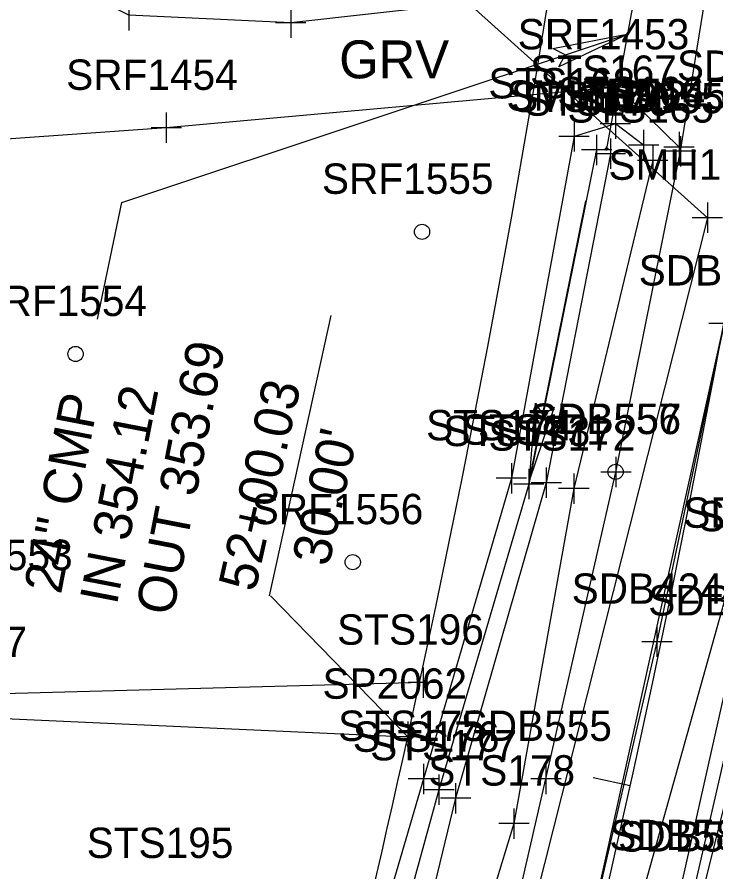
# Model space of a CAD drawing. Extents: x 941041 to 969446, y 397014 to 416764.
# Drawn here: x 951699.7 to 951791.7, y 402019.9 to 402132.6 of the extents above; entities that cross this region are included whole.
import ezdxf

# ---------------------------------------------------------------- set-up
doc = ezdxf.new("R2010")
doc.units = 0
for name, color, linetype in [('SURVEY - CENTERLINE - Preliminary', 7, 'Continuous'), ('SURVEY - CENTERLINE - Preliminary Curve Text', 7, 'Continuous'), ('SURVEY - DRAINAGE - Area Shapes', 7, 'Continuous'), ('SURVEY - DRAINAGE - Area Shapes Text', 7, 'Continuous'), ('SURVEY - DRAINAGE - Pipes and Culverts', 7, 'Continuous'), ('SURVEY - DRAINAGE - Pipes and Culverts - Points - Locators', 7, 'Continuous'), ('SURVEY - DRAINAGE - Pipes and Culverts - Points - Numbers', 7, 'Continuous'), ('SURVEY - DRAINAGE - Pipes and Culverts Text', 7, 'Continuous'), ('SURVEY - DTM - Breaklines', 7, 'Continuous'), ('SURVEY - DTM - Breaklines - Points - Locators', 7, 'Continuous'), ('SURVEY - DTM - Breaklines - Points - Numbers', 7, 'Continuous'), ('SURVEY - DTM - Spot Points - Locators', 7, 'Continuous'), ('SURVEY - DTM - Spot Points - Point Numbers', 7, 'Continuous'), ('SURVEY - NON-TRANSPORTATION - Features', 7, 'Continuous'), ('SURVEY - NON-TRANSPORTATION - Features - Points - Locators', 7, 'Continuous'), ('SURVEY - NON-TRANSPORTATION - Features - Points - Numbers', 7, 'Continuous'), ('SURVEY - PROPERTY - Property Lines', 7, 'Continuous'), ('SURVEY - PROPERTY - Property Lines - Points - Locators', 7, 'Continuous'), ('SURVEY - PROPERTY - Property Lines - Points - Numbers', 7, 'Continuous'), ('SURVEY - PROPERTY - ROW Lines', 7, 'Continuous'), ('SURVEY - PROPERTY - ROW Lines - Points - Locators', 7, 'Continuous'), ('SURVEY - PROPERTY - Station and Offset Flags', 7, 'Continuous'), ('SURVEY - TRANSPORTATION - Features', 7, 'Continuous'), ('SURVEY - TRANSPORTATION - Features - Points - Locators', 7, 'Continuous'), ('SURVEY - TRANSPORTATION - Features - Points - Numbers', 7, 'Continuous'), ('SURVEY - TRANSPORTATION - Features Text', 7, 'Continuous'), ('SURVEY - TRANSPORTATION - Roads', 7, 'Continuous'), ('SURVEY - TRANSPORTATION - Roads - Points - Locators', 7, 'Continuous'), ('SURVEY - TRANSPORTATION - Roads - Points - Numbers', 7, 'Continuous'), ('SURVEY - UTILITIES - Telephone (Underground) - Points - Numbers', 7, 'Continuous'), ('SURVEY - UTILITIES - Telephone (Underground) with Text', 7, 'Continuous'), ('SURVEY - VEGETATION - Features - Points - Locators', 7, 'Continuous'), ('SURVEY - VEGETATION - Features - Points - Numbers', 7, 'Continuous'), ('SURVEY - VEGETATION - Features with Text', 7, 'Continuous')]:
    doc.layers.add(name, color=color, linetype=linetype)

msp = doc.modelspace()

# ---------------------------------------------------------------- linework, layer by layer
at = {"layer": 'SURVEY - CENTERLINE - Preliminary'}
msp.add_arc((950071.59, 402408.54), 1750, 344.25668, 356.86922, dxfattribs=at)
msp.add_arc((950071.59, 402408.54), 1750, 344.25668, 356.86922, dxfattribs=at)
at = {"layer": 'SURVEY - CENTERLINE - Preliminary Curve Text'}
msp.add_line((951780.44, 402031.25), (951775.56, 402032.33), dxfattribs=at)
at = {"layer": 'SURVEY - DRAINAGE - Area Shapes'}
msp.add_lwpolyline([(951700.87, 401746.35), (951774.75, 402010.64), (951792.79, 402092.19), (951801.74, 402143.33), (951810.36, 402212.73), (951816.98, 402285.74), (951824.51, 402408.74), (951782.01, 402368.73), (951684.92, 402370.62), (951481.94, 402305.97), (951387.27, 402042.09), (951373.38, 401763.75), (951399.25, 401491.59), (951580.93, 401378.04), (951700.87, 401746.35)], dxfattribs=at)
at = {"layer": 'SURVEY - DRAINAGE - Area Shapes Text'}
msp.add_line((951767.19, 402071.57), (951774.58, 402108.35), dxfattribs=at)
msp.add_lwpolyline([(951767.19, 402071.57), (951767.94, 402081.67), (951768.91, 402080.15), (951770.44, 402081.17)], close=True, dxfattribs=at)
msp.add_lwpolyline([(951767.19, 402071.57), (951767.94, 402081.67), (951768.91, 402080.15), (951770.44, 402081.17), (951767.19, 402071.57)], dxfattribs=at)
at = {"layer": 'SURVEY - DRAINAGE - Pipes and Culverts'}
msp.add_line((951782.7, 402144.84), (951777.33, 402115.21), dxfattribs=at)
at = {"layer": 'SURVEY - DRAINAGE - Pipes and Culverts - Points - Locators'}
for p, q in [((951777.58, 402115.21), (951777.08, 402115.21)), ((951777.33, 402114.96), (951777.33, 402115.46)), ((951777.33, 402115.21), (951777.33, 402115.21)), ((951777.33, 402115.21), (951777.33, 402115.21))]:
    msp.add_line(p, q, dxfattribs=at)
at = {"layer": 'SURVEY - DRAINAGE - Pipes and Culverts Text'}
for p, q in [((951713.49, 402108.12), (951780.19, 402130.36)), ((951710.26, 402092.76), (951713.49, 402108.12))]:
    msp.add_line(p, q, dxfattribs=at)
msp.add_lwpolyline([(951780.19, 402130.36), (951771.05, 402125.99), (951771.89, 402127.59), (951770.25, 402128.41)], close=True, dxfattribs=at)
msp.add_lwpolyline([(951780.19, 402130.36), (951771.05, 402125.99), (951771.89, 402127.59), (951770.25, 402128.41), (951780.19, 402130.36)], dxfattribs=at)
at = {"layer": 'SURVEY - DTM - Breaklines'}
for points in [[(951782.19, 402115.69), (951778.49, 402118.5), (951773.05, 402116.84), (951764.79, 402071.79), (951753.2, 402032.18), (951737.84, 401979.72), (951734.74, 401965), (951733.2, 401951.87), (951720.43, 401903.54), (951705.73, 401854.46), (951689.89, 401796.87)], [(951797.83, 402119.16), (951792.79, 402092.19), (951783.96, 402050.25), (951774.75, 402010.64), (951766.01, 401974.63), (951757.91, 401942.64)], [(951776, 402115.05), (951767.08, 402071.03), (951755.24, 402030.75), (951741.96, 401982.43), (951741.39, 401969.33), (951743.91, 401967.37)], [(951777.83, 402114.56), (951769.38, 402071.21), (951757.43, 402029.62), (951745.99, 401982.5), (951744, 401969.57)]]:
    msp.add_lwpolyline(points, dxfattribs=at)
at = {"layer": 'SURVEY - DTM - Breaklines - Points - Locators'}
for p, q in [((951778.49, 402120.5), (951778.49, 402116.5)), ((951773.05, 402118.84), (951773.05, 402114.84)), ((951780.49, 402118.5), (951776.49, 402118.5)), ((951782.19, 402117.69), (951782.19, 402113.69)), ((951775.05, 402116.84), (951771.05, 402116.84)), ((951776, 402117.05), (951776, 402113.05)), ((951777.83, 402116.56), (951777.83, 402112.56)), ((951778, 402115.05), (951774, 402115.05)), ((951784.19, 402115.69), (951780.19, 402115.69)), ((951779.83, 402114.56), (951775.83, 402114.56)), ((951794.79, 402092.19), (951790.79, 402092.19)), ((951764.79, 402073.79), (951764.79, 402069.79)), ((951769.38, 402073.21), (951769.38, 402069.21)), ((951767.08, 402073.03), (951767.08, 402069.03)), ((951766.79, 402071.79), (951762.79, 402071.79)), ((951769.08, 402071.03), (951765.08, 402071.03)), ((951771.38, 402071.21), (951767.38, 402071.21)), ((951783.96, 402052.25), (951783.96, 402048.25)), ((951785.96, 402050.25), (951781.96, 402050.25)), ((951753.2, 402034.18), (951753.2, 402030.18)), ((951755.24, 402032.75), (951755.24, 402028.75)), ((951755.2, 402032.18), (951751.2, 402032.18)), ((951757.43, 402031.62), (951757.43, 402027.62)), ((951757.24, 402030.75), (951753.24, 402030.75)), ((951759.43, 402029.62), (951755.43, 402029.62))]:
    msp.add_line(p, q, dxfattribs=at)
at = {"layer": 'SURVEY - DTM - Spot Points - Locators'}
for centre in [(951753.02, 402104.27), (951707.38, 402088.17), (951778.51, 402072.64), (951743.89, 402060.74)]:
    msp.add_circle(centre, 1, dxfattribs=at)
at = {"layer": 'SURVEY - NON-TRANSPORTATION - Features'}
msp.add_lwpolyline([(951753.18, 402044.86), (951692.92, 402043.25), (951637.42, 402041.61), (951584.81, 402040.24), (951584.79, 402091.41), (951585.53, 402148.91)], dxfattribs=at)
at = {"layer": 'SURVEY - NON-TRANSPORTATION - Features - Points - Locators'}
for p, q in [((951753.18, 402046.86), (951753.18, 402042.86)), ((951755.18, 402044.86), (951751.18, 402044.86))]:
    msp.add_line(p, q, dxfattribs=at)
at = {"layer": 'SURVEY - PROPERTY - Property Lines'}
msp.add_line((951582.52, 402045.41), (951751.15, 402037.74), dxfattribs=at)
at = {"layer": 'SURVEY - PROPERTY - Property Lines - Points - Locators'}
for p, q in [((951751.15, 402039.74), (951751.15, 402035.74)), ((951753.15, 402037.74), (951749.15, 402037.74))]:
    msp.add_line(p, q, dxfattribs=at)
at = {"layer": 'SURVEY - PROPERTY - ROW Lines'}
for radius, start, end in [(1720, 347.55036, 356.86922), (1780, 344.2567, 349.23497), (1720, 344.25665, 347.55036)]:
    msp.add_arc((950071.59, 402408.54), radius, start, end, dxfattribs=at)
at = {"layer": 'SURVEY - PROPERTY - ROW Lines - Points - Locators'}
for p, q in [((951751.15, 402039.74), (951751.15, 402035.74)), ((951751.15, 402039.74), (951751.15, 402035.74)), ((951753.15, 402037.74), (951749.15, 402037.74)), ((951753.15, 402037.74), (951749.15, 402037.74))]:
    msp.add_line(p, q, dxfattribs=at)
at = {"layer": 'SURVEY - PROPERTY - Station and Offset Flags'}
msp.add_line((951741.02, 402093.26), (951732.86, 402056.29), dxfattribs=at)
msp.add_lwpolyline([(951733.06, 402056.29), (951751.15, 402037.74)], dxfattribs=at)
at = {"layer": 'SURVEY - TRANSPORTATION - Features'}
for points in [[(951791.52, 402144.57), (951778.63, 402136.65), (951735.73, 402131.82), (951714.4, 402132.81), (951708.51, 402135.75)], [(951786.87, 402115.43), (951778.82, 402123.31), (951719.33, 402117.97), (951669.11, 402114.43), (951660.37, 402116.46), (951650.8, 402121.65)], [(951675.79, 401624.16), (951689.62, 401669.35), (951702.92, 401710.75), (951719.07, 401764.16), (951733.89, 401807.46), (951746.03, 401851.29), (951757.56, 401893.65), (951769.47, 401934.26), (951780.54, 401978.24), (951788.92, 402017.79), (951798.67, 402060.27), (951805.9, 402088.32), (951820.25, 402109.48), (951827.29, 402114.57), (951836.08, 402117.23), (951846.96, 402118.54), (951887.72, 402117.23), (951930.22, 402116.66), (951949.95, 402115.23)], [(951783.41, 402113.66), (951773.01, 402070.43), (951765.12, 402026.3), (951751.7, 401982.38), (951748.54, 401959.36), (951747.61, 401954.09), (951732.37, 401899.63), (951719.06, 401852.61), (951700.52, 401791.3)]]:
    msp.add_lwpolyline(points, dxfattribs=at)
at = {"layer": 'SURVEY - TRANSPORTATION - Features - Points - Locators'}
for p, q in [((951714.4, 402134.81), (951714.4, 402130.81)), ((951735.73, 402133.82), (951735.73, 402129.82)), ((951737.73, 402131.82), (951733.73, 402131.82)), ((951778.82, 402125.31), (951778.82, 402121.31)), ((951780.82, 402123.31), (951776.82, 402123.31)), ((951719.33, 402119.97), (951719.33, 402115.97)), ((951721.33, 402117.97), (951717.33, 402117.97)), ((951786.87, 402117.43), (951786.87, 402113.43)), ((951783.41, 402115.66), (951783.41, 402111.66)), ((951788.87, 402115.43), (951784.87, 402115.43)), ((951785.41, 402113.66), (951781.41, 402113.66)), ((951773.01, 402072.43), (951773.01, 402068.43)), ((951775.01, 402070.43), (951771.01, 402070.43)), ((951765.12, 402028.3), (951765.12, 402024.3)), ((951767.12, 402026.3), (951763.12, 402026.3))]:
    msp.add_line(p, q, dxfattribs=at)
at = {"layer": 'SURVEY - TRANSPORTATION - Roads'}
for points in [[(951653.71, 401629), (951663.99, 401661.47), (951676.55, 401700.93), (951688.99, 401740.96), (951695.96, 401764.68), (951709.72, 401811.02), (951723.69, 401856.79), (951737.95, 401908.2), (951749, 401947.9), (951759.57, 401989.73), (951769.34, 402032.18), (951778.56, 402072.61), (951787.08, 402114.89), (951791.97, 402145.34)], [(951767.97, 401940.13), (951776.3, 401972.08), (951784.97, 402008.2), (951794.05, 402048.71), (951802.92, 402089.66), (951806.32, 402097.55), (951809.73, 402101.66), (951813.8, 402105.8), (951817.65, 402109.42), (951821.71, 402112.8), (951827.21, 402115.87), (951833.63, 402118.37), (951838.58, 402120.18), (951886.58, 402119.65), (951904.11, 402119.66), (951923.47, 402118.86), (951966.23, 402118.17), (952009.09, 402118.59), (952048.77, 402119.06), (952091.14, 402119.1), (952133.4, 402119.31), (952173.02, 402119.91)]]:
    msp.add_lwpolyline(points, dxfattribs=at)
at = {"layer": 'SURVEY - TRANSPORTATION - Roads - Points - Locators'}
for p, q in [((951787.08, 402116.89), (951787.08, 402112.89)), ((951789.08, 402114.89), (951785.08, 402114.89)), ((951778.56, 402074.61), (951778.56, 402070.61)), ((951780.56, 402072.61), (951776.56, 402072.61)), ((951769.34, 402034.18), (951769.34, 402030.18)), ((951771.34, 402032.18), (951767.34, 402032.18))]:
    msp.add_line(p, q, dxfattribs=at)
at = {"layer": 'SURVEY - UTILITIES - Telephone (Underground) with Text'}
msp.add_lwpolyline([(951675.67, 401624.13), (951689.59, 401669.37), (951703.07, 401710.71), (951720.12, 401764.1), (951733.81, 401807.44), (951746.55, 401851.21), (951757.58, 401893.7), (951769.37, 401934.25), (951780.52, 401978.19), (951790.08, 402017.6), (951800.61, 402059.81), (951807.85, 402087.82), (951816.21, 402101.76), (951821.18, 402110.93), (951824.62, 402114.63), (951838.69, 402134.02), (951847.71, 402149.16), (951851.39, 402155.38), (951853.37, 402158.34), (951855.89, 402160.98), (951857.9, 402163.71), (951858.89, 402164.66)], dxfattribs=at)
at = {"layer": 'SURVEY - VEGETATION - Features - Points - Locators'}
for p, q in [((951790.61, 402108.12), (951790.61, 402104.12)), ((951792.61, 402106.12), (951788.61, 402106.12))]:
    msp.add_line(p, q, dxfattribs=at)
at = {"layer": 'SURVEY - VEGETATION - Features with Text'}
for points in [[(951632.93, 402174.93), (951738.89, 402152.62), (951790.61, 402106.12), (951729.59, 401864.28), (951697.64, 401757.85)], [(951714.09, 401768.85), (951750.19, 401893.25), (951778.56, 402004.42), (951806.16, 402103.14), (951846.61, 402130.55), (951885.76, 402132.58), (951962.56, 402125.95), (952043.27, 402137.22), (952112.19, 402128.96)]]:
    msp.add_lwpolyline(points, dxfattribs=at)

# ---------------------------------------------------------------- texts
at = {"layer": 'SURVEY - DRAINAGE - Pipes and Culverts - Points - Numbers'}
msp.add_text('SMH1222', height=4, dxfattribs=at).set_placement((951764.14, 402120.21))
at = {"layer": 'SURVEY - DRAINAGE - Pipes and Culverts Text'}
for s, p in [('OUT 353.69', (951720.18, 402053.54)), ('IN 354.12', (951712.81, 402054.97)), ('24" CMP', (951705.45, 402056.39))]:
    msp.add_text(s, height=5, rotation=79.0459, dxfattribs=at).set_placement(p)
at = {"layer": 'SURVEY - DTM - Breaklines - Points - Numbers'}
for s, p in [('STS167', (951767.25, 402123.5)), ('SDB422', (951786.59, 402124.16)), ('STS168', (951761.76, 402121.84)), ('STS169', (951764.75, 402120.05)), ('STS166', (951770.84, 402120.69)), ('STS170', (951766.42, 402119.56)), ('SDB423', (951781.55, 402097.19)), ('STS174', (951753.55, 402076.79)), ('STS173', (951755.84, 402076.03)), ('STS171', (951758.3, 402076.21)), ('SDB424', (951772.72, 402055.25)), ('STS175', (951741.96, 402037.18)), ('STS176', (951743.89, 402035.75)), ('STS177', (951746.19, 402034.62))]:
    msp.add_text(s, height=4, dxfattribs=at).set_placement(p)
at = {"layer": 'SURVEY - DTM - Spot Points - Point Numbers'}
for s, p in [('SRF1555', (951739.83, 402109.27)), ('SRF1554', (951694.19, 402093.17)), ('SDB557', (951767.27, 402077.64)), ('SRF1556', (951730.58, 402065.74)), ('SRF1553', (951684.4, 402059.68)), ('STS195', (951708.84, 402021.76))]:
    msp.add_text(s, height=4, dxfattribs=at).set_placement(p)
at = {"layer": 'SURVEY - NON-TRANSPORTATION - Features - Points - Numbers'}
for s, p in [('STS196', (951741.83, 402049.86)), ('STS197', (951681.68, 402048.25))]:
    msp.add_text(s, height=4, dxfattribs=at).set_placement(p)
at = {"layer": 'SURVEY - PROPERTY - Property Lines - Points - Numbers'}
msp.add_text('SP2062', height=4, dxfattribs=at).set_placement((951739.91, 402042.74))
at = {"layer": 'SURVEY - PROPERTY - Station and Offset Flags'}
for s, p in [('52+00.03', (951731.03, 402056.69)), ("30.00'", (951740.72, 402060.03))]:
    msp.add_text(s, height=5, rotation=77.5504, dxfattribs=at).set_placement(p)
at = {"layer": 'SURVEY - TRANSPORTATION - Features - Points - Numbers'}
for s, p in [('SRF1453', (951765.62, 402128.31)), ('SRF1454', (951706.14, 402122.97)), ('SRF1452', (951773.68, 402120.43)), ('STS165', (951772.17, 402118.66)), ('STS172', (951761.77, 402075.43)), ('SDB585', (951787.43, 402065.27)), ('STS178', (951753.84, 402031.3)), ('SDB582', (951777.68, 402022.79))]:
    msp.add_text(s, height=4, dxfattribs=at).set_placement(p)
at = {"layer": 'SURVEY - TRANSPORTATION - Features Text'}
msp.add_text('GRV', height=4.998, dxfattribs=at).set_placement((951742.1, 402124.49))
at = {"layer": 'SURVEY - TRANSPORTATION - Roads - Points - Numbers'}
for s, p in [('SDB558', (951775.8, 402119.89)), ('SDB556', (951767.21, 402077.61)), ('SDB425', (951782.81, 402053.71)), ('SDB555', (951758.1, 402037.18))]:
    msp.add_text(s, height=4, dxfattribs=at).set_placement(p)
at = {"layer": 'SURVEY - UTILITIES - Telephone (Underground) - Points - Numbers'}
for s, p in [('SDB584', (951789.37, 402064.81)), ('SDB583', (951778.84, 402022.6))]:
    msp.add_text(s, height=4, dxfattribs=at).set_placement(p)
at = {"layer": 'SURVEY - VEGETATION - Features - Points - Numbers'}
msp.add_text('SMH1251', height=4, dxfattribs=at).set_placement((951777.58, 402111.12))

doc.saveas('drawing.dxf')
